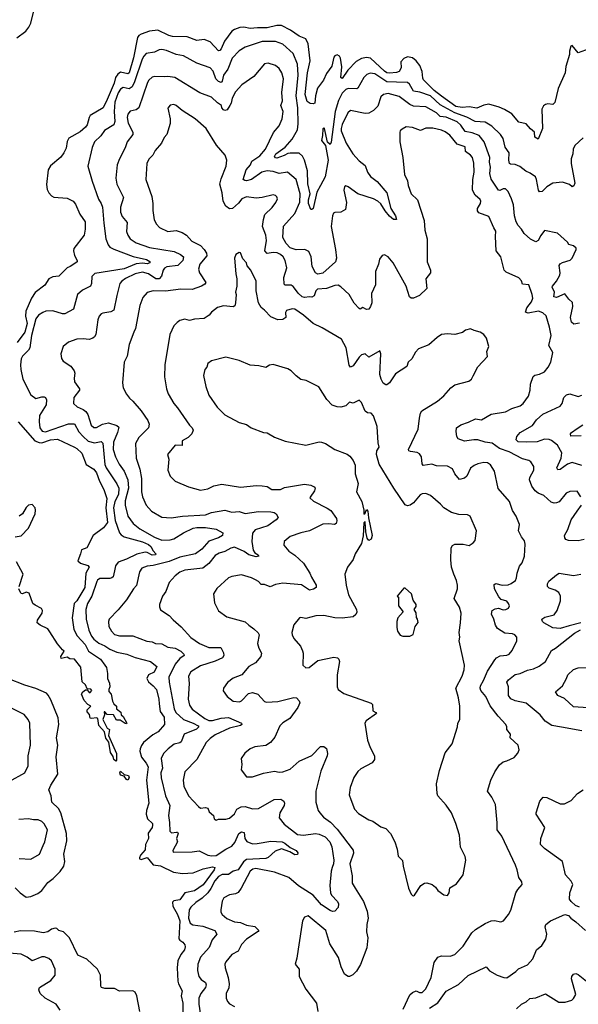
# Model space of a CAD drawing. Extents: x 2199565 to 2323334, y 894172 to 1018966.
# Tile 387 of 440: x 2269592 to 2274205, y 1004855 to 1012984. Entities that reach past the tile are written whole.
import ezdxf

# ---------------------------------------------------------------- set-up
doc = ezdxf.new("R2010")
doc.units = 0

msp = doc.modelspace()

# ---------------------------------------------------------------- linework, layer by layer
at = {"layer": '0CON10XD'}
for points in [[(2269569.5, 1012835), (2269642.5, 1012887.5), (2269668.3, 1012921.7), (2269683.1, 1012955), (2269704.8, 1013045)], [(2274295, 1012742.9), (2274205, 1012710), (2274155, 1012770), (2274143.9, 1012766.1), (2274132.9, 1012725), (2274132, 1012695), (2274102.4, 1012597.6), (2274097.1, 1012545), (2274040, 1012415), (2274010.3, 1012299.7), (2273995, 1012282.5), (2273955, 1012288.6), (2273935, 1012284.3), (2273918.9, 1012271.1), (2273904.6, 1012245), (2273908.9, 1012085), (2273875, 1011996.7), (2273846.7, 1012015), (2273843.8, 1012055), (2273811.3, 1012081.3), (2273775, 1012123.8), (2273715, 1012138.6), (2273656.8, 1012206.8), (2273595, 1012241.5), (2273552.3, 1012262.3), (2273466.7, 1012286.7), (2273425, 1012277.7), (2273366.2, 1012253.8), (2273305, 1012263.3), (2273245, 1012260), (2273195, 1012267.2), (2273075, 1012351.7), (2273015, 1012400), (2272927.8, 1012487.8), (2272921.2, 1012501.2), (2272916.1, 1012555), (2272896.7, 1012605), (2272867.6, 1012645), (2272835, 1012668.1), (2272795, 1012676.5), (2272765, 1012663.2), (2272740.3, 1012635), (2272741.8, 1012585), (2272726.9, 1012555), (2272705, 1012546.7), (2272645, 1012541.9), (2272625, 1012545.3), (2272605, 1012558.9), (2272490, 1012665), (2272455, 1012672.5), (2272415.6, 1012664.4), (2272371.5, 1012638.5), (2272302.3, 1012567.7), (2272255, 1012498), (2272244.4, 1012505), (2272252.7, 1012595), (2272240, 1012665), (2272233, 1012683), (2272215, 1012694), (2272195, 1012686), (2272187.5, 1012675), (2272168.9, 1012601.1), (2272125, 1012540), (2272101.6, 1012485), (2272052.6, 1012417.4), (2272033.8, 1012355), (2272028.1, 1012295), (2272015, 1012289.2), (2271991, 1012291), (2271965, 1012309.2), (2271949.3, 1012365), (2271968.1, 1012545), (2271990.6, 1012645), (2271973.3, 1012783.3), (2271955.9, 1012825.9), (2271898.6, 1012848.6), (2271827.5, 1012897.5), (2271755, 1012935.8), (2271716.7, 1012935), (2271635, 1012916.4), (2271555, 1012917.6), (2271495, 1012910), (2271442.6, 1012922.6), (2271410.6, 1012919.4), (2271365, 1012903.9), (2271345, 1012888.8), (2271281.9, 1012805), (2271255, 1012742.5), (2271245, 1012728), (2271235, 1012725.8), (2271165, 1012799.6), (2271115, 1012821.1), (2271055, 1012812.8), (2270975, 1012842.2), (2270855, 1012843.5), (2270822.4, 1012852.4), (2270731.7, 1012898.3), (2270665, 1012888.8), (2270594.4, 1012865), (2270575, 1012852.9), (2270564.5, 1012835.5), (2270532, 1012668), (2270495.6, 1012544.5), (2270484.2, 1012535.8), (2270425, 1012549.1), (2270401, 1012535), (2270383.7, 1012505), (2270371.4, 1012458.6), (2270315.1, 1012325), (2270281.2, 1012255), (2270175, 1012193.8), (2270164.8, 1012175), (2270150, 1012115), (2270136.2, 1012095), (2270091.3, 1012058.7), (2269997.8, 1012005), (2269983.1, 1011976.9), (2269976.6, 1011923.4), (2269956.7, 1011883.3), (2269930.6, 1011849.4), (2269845, 1011776), (2269825.6, 1011745), (2269811.9, 1011621.9), (2269818.9, 1011581.1), (2269832.5, 1011555), (2269855, 1011530), (2269875, 1011518.1), (2269985, 1011509.4), (2270034, 1011485), (2270051.4, 1011461.4), (2270088.1, 1011378.1), (2270132.7, 1011315), (2270133.8, 1011255), (2270124.7, 1011205), (2270038.5, 1011095), (2270035.6, 1011075), (2270045, 1011036.7), (2270066.7, 1010995), (2270066.2, 1010985), (2270056.7, 1010975), (2270010, 1010945), (2269984.2, 1010935.8), (2269915, 1010865.7), (2269865, 1010860.6), (2269832, 1010845), (2269799.1, 1010790.9), (2269718.5, 1010731.5), (2269689.6, 1010685), (2269643.3, 1010576.7), (2269640.6, 1010535), (2269653.6, 1010475), (2269634.9, 1010405), (2269571.3, 1010318.7)], [(2274245, 1012007.5), (2274176.7, 1011945), (2274162, 1011915), (2274160.8, 1011875), (2274147.5, 1011835), (2274145.8, 1011795), (2274176.2, 1011635), (2274168.3, 1011611.7), (2274155, 1011603.3), (2274131.7, 1011621.7), (2274075, 1011641.4), (2273995, 1011633.1), (2273945.3, 1011604.7), (2273905.6, 1011564.4), (2273885, 1011561.2), (2273876.2, 1011575), (2273861.4, 1011665), (2273850.8, 1011685), (2273807, 1011717), (2273772.5, 1011732.5), (2273722.2, 1011772.2), (2273685, 1011787.5), (2273645, 1011791.1), (2273637.5, 1011797.5), (2273632.2, 1011825), (2273635.6, 1011885), (2273602.2, 1011932.2), (2273583.5, 1012003.5), (2273563.3, 1012035), (2273490.6, 1012105), (2273435, 1012138.5), (2273352.2, 1012142.2), (2273285, 1012178.4), (2273184.9, 1012214.9), (2273065, 1012280.6), (2272985, 1012354.8), (2272896.5, 1012386.5), (2272845, 1012394.7), (2272811.7, 1012451.7), (2272795.3, 1012465.3), (2272705, 1012466.5), (2272625, 1012470.5), (2272525, 1012536.7), (2272485, 1012542.5), (2272459.4, 1012530.6), (2272434, 1012506), (2272385, 1012418.1), (2272375, 1012413.3), (2272305, 1012416.4), (2272285, 1012408.2), (2272255, 1012377.5), (2272225, 1012315.7), (2272196.9, 1012225), (2272165, 1011971.2), (2272155, 1011953.8), (2272135, 1011973.3), (2272108.2, 1012085), (2272105, 1012089.4), (2272095, 1012083.3), (2272093.3, 1012026.7), (2272084.7, 1011985), (2272117.5, 1011945), (2272139.4, 1011825), (2272115.6, 1011685), (2272077.5, 1011615), (2272045, 1011560), (2272014.3, 1011425.7), (2272005, 1011416.2), (2271995, 1011416.2), (2271975.8, 1011465.8), (2271976.9, 1011495), (2271990.3, 1011545), (2271972.3, 1011627.7), (2271968.7, 1011735), (2271944.5, 1011825), (2271927.8, 1011857.8), (2271901.2, 1011881.2), (2271825, 1011882), (2271805, 1011879.1), (2271775, 1011861.1), (2271715, 1011841.5), (2271703.4, 1011843.4), (2271696.5, 1011855), (2271706.7, 1011875), (2271785, 1011931.8), (2271842.5, 1011997.5), (2271885.2, 1012074.9), (2271891.8, 1012125), (2271889.1, 1012255), (2271874.8, 1012355), (2271891.9, 1012525), (2271887.3, 1012617.3), (2271849.6, 1012705), (2271765, 1012781.8), (2271705, 1012803.9), (2271595, 1012803.9), (2271455, 1012757.5), (2271403.4, 1012726.6), (2271345.5, 1012665), (2271311.8, 1012575), (2271275, 1012524.4), (2271263.5, 1012476.5), (2271255, 1012464.6), (2271235, 1012473.2), (2271210.5, 1012495), (2271189.4, 1012559.4), (2271165, 1012585.8), (2271055, 1012625.6), (2270945, 1012684.5), (2270885, 1012696.4), (2270805, 1012727.9), (2270765, 1012736.4), (2270745, 1012733.5), (2270705, 1012714.5), (2270636.2, 1012703.8), (2270616.3, 1012683.7), (2270603.3, 1012656.7), (2270540.8, 1012469.2), (2270519.9, 1012430.1), (2270495, 1012413.3), (2270445, 1012424.6), (2270425, 1012409.6), (2270405, 1012380), (2270377.8, 1012302.2), (2270371.7, 1012225), (2270376.4, 1012143.6), (2270369.1, 1012115), (2270292.4, 1012067.6), (2270262.9, 1012025), (2270210, 1011975), (2270189.2, 1011929.2), (2270155.8, 1011775), (2270189.7, 1011649.7), (2270243, 1011503), (2270265.3, 1011465.3), (2270274.6, 1011434.6), (2270286.2, 1011305), (2270303.4, 1011173.4), (2270322.9, 1011125), (2270336.9, 1011106.9), (2270368.5, 1011088.5), (2270529.9, 1011029.9), (2270638, 1011005), (2270667, 1010987), (2270666.2, 1010975), (2270645, 1010968.2), (2270605, 1010972.6), (2270555, 1010968.3), (2270455, 1010927.9), (2270211.9, 1010888.1), (2270187.6, 1010862.4), (2270185.7, 1010804.3), (2270177.5, 1010785), (2270110.2, 1010749.8), (2270069.2, 1010715), (2270035, 1010592.9), (2269963.8, 1010556.2), (2269945, 1010556.2), (2269865, 1010578.9), (2269807, 1010577), (2269783.3, 1010566.7), (2269748.1, 1010545), (2269723.9, 1010515), (2269689.8, 1010375), (2269674.6, 1010275), (2269664.5, 1010255), (2269614.6, 1010205), (2269605.3, 1010184.7), (2269598.2, 1010135), (2269600.5, 1010095), (2269619.1, 1010015), (2269685, 1009886), (2269725, 1009855.8), (2269775, 1009869.2), (2269795, 1009868.8), (2269804, 1009864), (2269812.5, 1009845), (2269811.1, 1009805), (2269755.9, 1009715), (2269752.5, 1009665), (2269757.1, 1009615), (2269776.4, 1009586.4), (2269805, 1009579.7), (2269995, 1009647.6), (2270045, 1009646.6), (2270081, 1009581), (2270115, 1009541.8), (2270156.5, 1009505), (2270210.3, 1009489.7), (2270265, 1009500.6), (2270277.9, 1009487.9), (2270295, 1009312.2), (2270307.1, 1009285), (2270395, 1009151.5), (2270411.1, 1009115), (2270408.9, 1009065), (2270376.9, 1009005), (2270365.2, 1008955), (2270379.4, 1008849.4), (2270415, 1008748.6), (2270429.8, 1008729.7), (2270454.8, 1008714.8), (2270605, 1008672.5), (2270655, 1008650), (2270674.8, 1008635), (2270695, 1008597.5), (2270716, 1008575), (2270714, 1008565), (2270685, 1008561.9), (2270645, 1008585.4), (2270628.3, 1008588.3), (2270558.4, 1008571.6), (2270475, 1008529.7), (2270405, 1008504.4), (2270382.1, 1008475), (2270376, 1008434), (2270362.7, 1008385), (2270354.1, 1008375.9), (2270335, 1008369.3), (2270255, 1008369.2), (2270235, 1008356.9), (2270227.9, 1008345), (2270186.7, 1008225), (2270152.5, 1008165), (2270139.1, 1008115), (2270140.3, 1008035), (2270162.2, 1007945), (2270185.4, 1007895), (2270205, 1007870), (2270245, 1007837.5), (2270295, 1007813.8), (2270335, 1007786.1), (2270395, 1007761.6), (2270475.3, 1007745.3), (2270545, 1007716.9), (2270673.3, 1007685), (2270723.3, 1007645), (2270702.9, 1007597.1), (2270655, 1007574.6), (2270642.3, 1007545), (2270655, 1007517.1), (2270695, 1007485.4), (2270721.1, 1007455), (2270741, 1007375), (2270744.4, 1007335), (2270752.1, 1007272.1), (2270783.8, 1007225), (2270788, 1007165), (2270735, 1007105.6), (2270691.2, 1007078.8), (2270614.1, 1007015.9), (2270597.4, 1006992.6), (2270586.9, 1006963.1), (2270585.3, 1006945), (2270597.6, 1006895), (2270637.5, 1006845), (2270653.1, 1006815), (2270638.4, 1006705), (2270659.7, 1006515), (2270637.8, 1006455), (2270636.4, 1006425), (2270646.2, 1006385), (2270688, 1006348), (2270690, 1006335), (2270685, 1006314.4), (2270651.5, 1006268.5), (2270655.2, 1006225), (2270630.3, 1006175), (2270628.5, 1006131.5), (2270590, 1006085), (2270580.6, 1006065), (2270582.2, 1006055), (2270595, 1006051.4), (2270645, 1006067.3), (2270695, 1006005.6), (2270755, 1005997.8), (2270863, 1005947), (2270936, 1005936), (2271025, 1005941), (2271107.3, 1005972.7), (2271185, 1005990.2), (2271204.6, 1005984.6), (2271198.5, 1005965), (2271108.1, 1005841.9), (2271035, 1005792.8), (2270955.1, 1005774.9), (2270915, 1005716.9), (2270865, 1005709), (2270852.8, 1005697.2), (2270855.6, 1005665), (2270896.1, 1005596.1), (2270913.2, 1005545), (2270905, 1005396.7), (2270913.8, 1005383.8), (2270938.9, 1005368.9), (2270955.6, 1005345.6), (2270959.1, 1005329.1), (2270952.7, 1005305), (2270922.7, 1005265), (2270896.7, 1005215), (2270892.6, 1005157.4), (2270898.8, 1005045)], [(2274215, 1010476.9), (2274169.1, 1010469.1), (2274147.8, 1010487.8), (2274140.9, 1010525), (2274161.1, 1010615), (2274157.9, 1010647.9), (2274128, 1010675), (2274095, 1010720.8), (2274025, 1010689.1), (2274002.2, 1010695), (2274009.3, 1010735), (2273989.6, 1010775), (2273990.9, 1010785), (2274024.7, 1010825), (2274053.2, 1010875), (2274056, 1010895), (2274046.5, 1010955), (2274055, 1010967.8), (2274075, 1010979.5), (2274137, 1010997), (2274155.6, 1011015), (2274186.9, 1011085), (2274186.4, 1011096.4), (2274165.6, 1011115.6), (2274127.8, 1011127.8), (2274115, 1011148), (2274032.3, 1011222.3), (2273925, 1011242), (2273895, 1011202.5), (2273875, 1011160), (2273855, 1011150.6), (2273811.5, 1011171.5), (2273758.1, 1011218.1), (2273736.7, 1011255), (2273708.2, 1011285), (2273693.1, 1011315), (2273678.9, 1011365), (2273669.4, 1011455), (2273654.6, 1011504.6), (2273625.6, 1011565), (2273605, 1011588.1), (2273585, 1011587.5), (2273556.7, 1011573.3), (2273545, 1011576.9), (2273485.9, 1011665.9), (2273474.7, 1011714.7), (2273479.1, 1011765), (2273473, 1011807), (2273475.4, 1011845), (2273429.2, 1011975), (2273386.6, 1012026.6), (2273329.9, 1012049.9), (2273269.6, 1012059.6), (2273235, 1012111.8), (2273205, 1012139), (2273115, 1012178.8), (2273065.4, 1012185.4), (2273035, 1012214.8), (2272945, 1012264.6), (2272845, 1012269.7), (2272813.5, 1012283.5), (2272725, 1012348.7), (2272635.5, 1012374.5), (2272597.5, 1012365), (2272574.6, 1012345.4), (2272549.4, 1012270.6), (2272515, 1012232.9), (2272475, 1012211.9), (2272445, 1012209.4), (2272325, 1012234.3), (2272302.9, 1012215), (2272255, 1012117.5), (2272245.7, 1012085), (2272247.5, 1012065), (2272286.9, 1011965), (2272343.1, 1011875), (2272395, 1011817.1), (2272421.2, 1011798.8), (2272445, 1011780), (2272465.5, 1011725), (2272488.2, 1011688.2), (2272545, 1011647.5), (2272624.1, 1011555), (2272658.2, 1011425), (2272694.3, 1011365), (2272702.5, 1011335), (2272680, 1011335), (2272645, 1011362.5), (2272609.6, 1011405), (2272575, 1011463.1), (2272550, 1011485), (2272515, 1011505.5), (2272385, 1011546.9), (2272305, 1011603.1), (2272285, 1011610.8), (2272275, 1011604), (2272269.1, 1011575), (2272290, 1011475), (2272283.3, 1011416.7), (2272245, 1011393.3), (2272195, 1011391.2), (2272184.4, 1011385.6), (2272174.4, 1011365), (2272163.5, 1011275), (2272198.8, 1011085), (2272207.8, 1011015), (2272201.2, 1010985), (2272095, 1010891.2), (2272055, 1010882.5), (2272035, 1010893.3), (2272007.1, 1010945), (2271999.4, 1011025), (2271981.1, 1011071.1), (2271946.2, 1011086.2), (2271875, 1011084.2), (2271825, 1011101.2), (2271792.3, 1011135), (2271766.1, 1011185), (2271770, 1011280), (2271865, 1011383.3), (2271905, 1011476.2), (2271907.1, 1011545), (2271873.8, 1011663.8), (2271802.5, 1011725), (2271735, 1011713.2), (2271685, 1011729.2), (2271635, 1011736.4), (2271590.8, 1011725), (2271505, 1011665.4), (2271465, 1011652.7), (2271450, 1011655), (2271437.5, 1011665), (2271463.1, 1011745), (2271496.9, 1011785), (2271508.5, 1011815), (2271575, 1011858.8), (2271622.4, 1011915), (2271688.9, 1012051.1), (2271735, 1012106), (2271758.2, 1012165), (2271768.5, 1012225), (2271748.9, 1012275), (2271762.3, 1012315), (2271758, 1012382), (2271769.4, 1012495), (2271758.1, 1012545), (2271735, 1012580), (2271703.3, 1012605), (2271645, 1012624.2), (2271615, 1012619.2), (2271524.2, 1012515), (2271426, 1012445), (2271375, 1012388.6), (2271345.5, 1012335), (2271339.1, 1012295), (2271328.6, 1012275), (2271305, 1012239.2), (2271286.5, 1012233.5), (2271275, 1012238.1), (2271260.8, 1012255), (2271259.2, 1012275), (2271225, 1012296.7), (2271175, 1012344.4), (2271079.4, 1012379.4), (2270874.3, 1012505.7), (2270815, 1012515.6), (2270785, 1012511.1), (2270705, 1012515.5), (2270685, 1012508.1), (2270657.8, 1012485), (2270646.2, 1012465), (2270575, 1012255.8), (2270555, 1012238.9), (2270505, 1012228.1), (2270485, 1012203.8), (2270480.7, 1012175), (2270488, 1012128), (2270526.5, 1012055), (2270527.5, 1012035), (2270480, 1011975), (2270462.2, 1011925), (2270415, 1011833.8), (2270396.7, 1011785), (2270391.2, 1011731.2), (2270385.6, 1011675), (2270393.5, 1011625), (2270448.5, 1011515), (2270424.1, 1011435.9), (2270425.4, 1011395), (2270437.7, 1011357.7), (2270478.1, 1011308.1), (2270473.1, 1011235), (2270483.6, 1011205), (2270503.3, 1011175), (2270555, 1011141.8), (2270665, 1011103.2), (2270868.9, 1011068.9), (2270921.2, 1011045), (2270943.8, 1011025), (2270938, 1010995), (2270896.6, 1010953.4), (2270806.8, 1010943.2), (2270787.8, 1010932.2), (2270776.7, 1010915), (2270763.8, 1010866.2), (2270745, 1010843.8), (2270715, 1010844.7), (2270655, 1010885.7), (2270605, 1010898.3), (2270545, 1010885.8), (2270465, 1010845.9), (2270434.4, 1010825), (2270420, 1010805), (2270393.1, 1010706.9), (2270370, 1010585), (2270345, 1010571.4), (2270279.1, 1010560.9), (2270265, 1010554), (2270249.2, 1010535), (2270237.1, 1010505), (2270219.5, 1010385), (2270210, 1010365), (2270195, 1010353.1), (2270165.5, 1010344.5), (2270115, 1010349.4), (2270065, 1010345.7), (2269995, 1010320), (2269950, 1010285), (2269932, 1010225), (2269937.7, 1010187.7), (2269951.2, 1010165), (2270013.2, 1010123.2), (2270041.9, 1010085), (2270046.9, 1010065), (2270040.6, 1010025), (2270044.4, 1009995), (2270084.4, 1009935), (2270084.4, 1009925), (2270040, 1009865), (2270037.1, 1009815), (2270066.2, 1009786.2), (2270115.8, 1009765.8), (2270137.7, 1009747.8), (2270153.8, 1009723.8), (2270180.9, 1009635), (2270205, 1009617.1), (2270225, 1009616.7), (2270276.1, 1009643.9), (2270325, 1009656.2), (2270393.9, 1009633.9), (2270409.4, 1009619.4), (2270400.4, 1009575), (2270366.9, 1009495), (2270363.8, 1009435), (2270383.2, 1009375), (2270413.3, 1009315), (2270454.7, 1009255), (2270483.6, 1009183.6), (2270490.8, 1009115), (2270462.7, 1009012.7), (2270462, 1008975), (2270485, 1008886), (2270528.9, 1008825), (2270585, 1008780.4), (2270705, 1008711.3), (2270765.9, 1008685.9), (2270835, 1008689.2), (2270865, 1008697.8), (2270945, 1008747.9), (2271025, 1008784.5), (2271055, 1008791.5), (2271125, 1008790), (2271215, 1008778.7), (2271268.2, 1008748.2), (2271267.6, 1008725), (2271235, 1008706.2), (2271152.8, 1008677.2), (2271095, 1008611.2), (2271045, 1008574.2), (2270915, 1008546.9), (2270825, 1008511.2), (2270695, 1008478.8), (2270645, 1008472.1), (2270600, 1008455), (2270580.5, 1008425), (2270557.6, 1008312.4), (2270532.2, 1008285), (2270474, 1008195), (2270405, 1008111.2), (2270330, 1008035), (2270324.2, 1008015), (2270329.2, 1007975), (2270350.8, 1007935), (2270375, 1007908), (2270415, 1007897.1), (2270525, 1007896.7)], [(2274225.6, 1009045.6), (2274195, 1009090), (2274135, 1009087.5), (2274104.3, 1009075.7), (2274047.7, 1009002.3), (2274026.4, 1008993.6), (2274006.6, 1008993.4), (2273981.6, 1009001.6), (2273920.8, 1009055), (2273875, 1009075.5), (2273848.1, 1009095), (2273822.3, 1009132.3), (2273802.2, 1009185), (2273805.6, 1009205), (2273837.8, 1009265), (2273838, 1009295), (2273813, 1009333), (2273795.5, 1009345.5), (2273745, 1009358.6), (2273635, 1009415.4), (2273555, 1009444.6), (2273495, 1009487.4), (2273436.6, 1009496.6), (2273375, 1009515.2), (2273343.8, 1009516.2), (2273265, 1009504.4), (2273213.2, 1009523.2), (2273203.1, 1009543.1), (2273195.8, 1009585), (2273198.8, 1009615), (2273235, 1009638.6), (2273299.8, 1009660.2), (2273355, 1009689.4), (2273405, 1009679.2), (2273485, 1009725.6), (2273605, 1009747.5), (2273655.6, 1009774.4), (2273725, 1009795.8), (2273749.2, 1009815), (2273794.2, 1009875), (2273807.5, 1009925), (2273810, 1009975), (2273833.4, 1010036.6), (2273845, 1010049.2), (2273885, 1010055.8), (2273925, 1010076), (2273957.5, 1010115), (2273979.2, 1010155), (2273995.8, 1010235), (2273962.6, 1010292.6), (2273980, 1010375), (2273967.8, 1010445), (2273939.3, 1010539.3), (2273913.3, 1010563.3), (2273875.9, 1010575.9), (2273791.1, 1010561.1), (2273769.2, 1010569.2), (2273780.8, 1010605), (2273820, 1010655), (2273829.5, 1010685), (2273824, 1010715), (2273795.9, 1010795.9), (2273745, 1010801.2), (2273735, 1010827.5), (2273713.8, 1010853.8), (2273609.1, 1010899.1), (2273591.9, 1010915), (2273565.4, 1011025.4), (2273526.9, 1011075), (2273521.1, 1011195), (2273525, 1011238.8), (2273506.4, 1011266.4), (2273467.6, 1011357.6), (2273385, 1011390), (2273371.5, 1011405), (2273373.5, 1011425), (2273396.7, 1011465), (2273400.8, 1011485), (2273395, 1011498.8), (2273353.6, 1011533.6), (2273331.1, 1011575), (2273334.6, 1011665), (2273345.4, 1011725), (2273341.8, 1011798.2), (2273330.4, 1011845), (2273315, 1011864.6), (2273274.2, 1011895), (2273271.2, 1011935), (2273205, 1011955.3), (2273145, 1012031.1), (2273106.7, 1012056.7), (2273075, 1012070.5), (2273005, 1012087.5), (2272945, 1012086.9), (2272901.2, 1012068.8), (2272835, 1012092.9), (2272785, 1012098.6), (2272749.5, 1012080.5), (2272735, 1012066.7), (2272732, 1012055), (2272730, 1011975), (2272755.8, 1011845.8), (2272771.1, 1011705), (2272794.5, 1011654.5), (2272800.8, 1011615), (2272825, 1011546.7), (2272877.3, 1011497.3), (2272931.2, 1011325), (2272937.5, 1011245), (2272956, 1011175), (2272958, 1010985), (2272984, 1010915), (2272985.8, 1010895), (2272947.1, 1010845), (2272953.5, 1010765), (2272895, 1010706.5), (2272845, 1010683.5), (2272825.4, 1010685.4), (2272811.9, 1010695), (2272785, 1010783.3), (2272675, 1010976.2), (2272635, 1011026.7), (2272605, 1011041.2), (2272585, 1011036.7), (2272562.3, 1011007.7), (2272553.8, 1010965), (2272530, 1010905), (2272530, 1010795), (2272496.6, 1010723.4), (2272499.1, 1010645), (2272490.4, 1010615), (2272475, 1010594.5), (2272455, 1010590.9), (2272425, 1010606.2), (2272405, 1010593.3), (2272395, 1010600), (2272355, 1010644.5), (2272311.8, 1010715), (2272245, 1010779.4), (2272221.1, 1010791.1), (2272195, 1010790), (2272125.6, 1010764.4), (2272052.3, 1010757.7), (2272038.8, 1010745), (2272022.9, 1010705), (2272005, 1010692.5), (2271985, 1010696.9), (2271945, 1010689.7), (2271925, 1010696.7), (2271891.7, 1010725), (2271868.6, 1010755), (2271850.9, 1010780.9), (2271835, 1010791.9), (2271785, 1010790.8), (2271775, 1010798.8), (2271774.6, 1010855.4), (2271797.5, 1010935), (2271783.6, 1010995), (2271768.8, 1011025), (2271745, 1011046.2), (2271719, 1011059), (2271685, 1011062.4), (2271635, 1011054.6), (2271616.7, 1011076.7), (2271631.1, 1011161.1), (2271623.5, 1011205), (2271597.1, 1011275), (2271605.3, 1011334.7), (2271617.5, 1011375), (2271676.6, 1011433.4), (2271708, 1011475), (2271720, 1011505), (2271715, 1011520), (2271705, 1011531.2), (2271685, 1011537.5), (2271595, 1011515.6), (2271545, 1011511.2), (2271465, 1011521.8), (2271426.4, 1011503.6), (2271399.8, 1011470.2), (2271348, 1011425), (2271325, 1011423.3), (2271295, 1011444.4), (2271272.1, 1011485), (2271264.5, 1011555), (2271245.5, 1011625), (2271255, 1011670), (2271297.5, 1011775), (2271303.8, 1011825), (2271288.8, 1011865), (2271217, 1011947), (2271131.4, 1012085), (2271040, 1012165), (2270933.7, 1012233.7), (2270885, 1012274), (2270865, 1012282.5), (2270835, 1012277.5), (2270815.8, 1012254.2), (2270835.7, 1012165.7), (2270833.9, 1012126.1), (2270806.7, 1012035), (2270785, 1012010), (2270764.2, 1011965), (2270710, 1011905), (2270690.8, 1011865), (2270658.3, 1011831.7), (2270641.9, 1011795), (2270634.5, 1011665), (2270681.9, 1011525), (2270691.4, 1011465), (2270691.7, 1011408.3), (2270701.2, 1011331.2), (2270722, 1011295), (2270747.6, 1011267.6), (2270815, 1011235.6), (2270885, 1011244.4), (2270935, 1011227.5), (2270968.1, 1011205), (2271014.2, 1011155), (2271085, 1011120), (2271116.5, 1011086.5), (2271135.5, 1011055), (2271136.8, 1011033.2), (2271080, 1010965), (2271068.1, 1010925), (2271077.3, 1010895), (2271127.8, 1010815), (2271119.6, 1010800.4), (2271094, 1010785), (2271015.6, 1010755.6), (2270921.3, 1010758.7), (2270795, 1010742.2), (2270695.5, 1010744.5), (2270645, 1010732.5), (2270609.7, 1010690.3), (2270584.4, 1010625), (2270546.9, 1010435), (2270535, 1010403.8), (2270496.6, 1010303.4), (2270479.2, 1010205), (2270456, 1010155), (2270440, 1009985), (2270446.7, 1009945), (2270472.7, 1009892.7), (2270497.9, 1009857.9), (2270526, 1009835), (2270595.7, 1009755), (2270649.2, 1009675), (2270660.8, 1009645), (2270655.7, 1009615), (2270575, 1009534), (2270549.1, 1009485), (2270554.6, 1009365), (2270582.9, 1009272.9), (2270596.5, 1009195), (2270598.2, 1009085), (2270604.7, 1009044.7), (2270635.6, 1008975), (2270680.8, 1008925), (2270765, 1008875.6), (2270841.8, 1008871.8), (2270936.1, 1008883.9), (2271125, 1008895.8), (2271175, 1008915.3), (2271285, 1008933.8), (2271345, 1008919.2), (2271405, 1008922.5), (2271455, 1008906.7), (2271565, 1008923.5), (2271665, 1008920), (2271694.4, 1008914.4), (2271708.8, 1008905), (2271726, 1008875), (2271709.2, 1008855), (2271642, 1008805), (2271537.7, 1008772.3), (2271515.8, 1008745), (2271510, 1008675), (2271520, 1008605), (2271535, 1008581.2), (2271562.5, 1008565), (2271567.5, 1008555), (2271545, 1008548), (2271485, 1008564.6), (2271445, 1008592.3), (2271365, 1008629.5), (2271335, 1008621.9), (2271287, 1008593), (2271239.1, 1008579.1), (2271205, 1008561.1), (2271154.5, 1008495), (2271105, 1008456.9), (2270955, 1008438.8), (2270915, 1008421.5), (2270875, 1008391.9), (2270825, 1008336.2), (2270797.6, 1008262.4), (2270772.5, 1008225), (2270745.8, 1008155), (2270745.7, 1008135), (2270755, 1008111.2), (2270825, 1008064), (2270858, 1008028), (2270925, 1007972.5), (2271005, 1007883.3), (2271078, 1007835), (2271155, 1007800.9), (2271251.7, 1007801.7), (2271275, 1007757.5), (2271278.8, 1007735), (2271266.7, 1007715), (2271205, 1007687.5), (2271085, 1007648.2), (2271005, 1007598.6), (2270985.7, 1007565), (2270992.2, 1007502.2), (2270982.3, 1007375), (2270995.2, 1007325.2), (2271015, 1007292.2), (2271119.5, 1007215), (2271155, 1007199.3), (2271185, 1007196.8), (2271255, 1007215.9), (2271315, 1007221.8), (2271423.3, 1007175), (2271426.7, 1007165), (2271414.1, 1007155.9), (2271324.2, 1007135.8), (2271205, 1007078.5), (2271165, 1007050), (2271132.2, 1007015), (2271055, 1006876.2), (2270955.4, 1006774.6), (2270941.5, 1006705), (2270947.7, 1006655), (2270986, 1006575), (2271067.2, 1006487.2)], [(2272760, 1004815), (2272815, 1004932.5), (2272835, 1004951.2), (2272865, 1004966.2), (2272895, 1004952.5), (2272915, 1004951.4), (2272947.4, 1004982.6), (2272990, 1005075), (2273015, 1005200), (2273043.8, 1005245), (2273075, 1005255.7), (2273147.6, 1005252.4), (2273185, 1005267.5), (2273205.5, 1005284.5), (2273255.4, 1005334.6), (2273326, 1005445), (2273355, 1005472.5), (2273435, 1005521.1), (2273485, 1005543.5), (2273514.5, 1005545.5), (2273564.4, 1005535.6), (2273586.7, 1005543.3), (2273628.8, 1005595), (2273649.1, 1005630.9), (2273689.2, 1005775), (2273705, 1005803.3), (2273741.2, 1005845), (2273738, 1005865), (2273715, 1005902.5), (2273701.4, 1005965), (2273685.7, 1006005), (2273573.4, 1006243.4), (2273536.2, 1006295), (2273536.1, 1006353.9), (2273521.4, 1006505), (2273491.9, 1006565), (2273456.2, 1006615), (2273482.5, 1006705), (2273516.7, 1006775), (2273555, 1006833.3), (2273584.2, 1006855.8), (2273615, 1006863.8), (2273675, 1006893.3), (2273705, 1006927.5), (2273715.8, 1006955), (2273708.8, 1006995), (2273642, 1007055), (2273646, 1007085), (2273616.2, 1007125), (2273616.2, 1007145), (2273608, 1007165), (2273542.5, 1007235), (2273478, 1007318), (2273442.9, 1007395), (2273401.5, 1007445), (2273393.5, 1007465), (2273397.3, 1007485), (2273422.7, 1007527.3), (2273455.8, 1007604.2), (2273515, 1007698.8), (2273530, 1007715), (2273559.1, 1007730.9), (2273615, 1007736.2), (2273635.6, 1007744.4), (2273660, 1007775), (2273696.7, 1007855), (2273696.7, 1007885), (2273680, 1007905), (2273662.1, 1007912.1), (2273597.8, 1007917.8), (2273538.6, 1007958.6), (2273521.9, 1007985), (2273508.1, 1008035), (2273489.2, 1008075), (2273493.3, 1008105), (2273520, 1008120), (2273545, 1008124.2), (2273585, 1008112.5), (2273607, 1008113), (2273628.8, 1008125), (2273636, 1008145), (2273630, 1008165), (2273615, 1008182.5), (2273567.8, 1008197.8), (2273547.9, 1008217.9), (2273513.2, 1008285), (2273509.2, 1008320.8), (2273525, 1008329.2), (2273575.4, 1008315.4), (2273625, 1008317.1), (2273651.7, 1008328.3), (2273685.5, 1008354.5), (2273695.6, 1008375), (2273700, 1008415), (2273718.3, 1008471.7), (2273741.2, 1008498.8), (2273762, 1008555), (2273765.9, 1008654.1), (2273760.3, 1008680.3), (2273736, 1008715), (2273712.5, 1008765), (2273718.6, 1008815), (2273690.8, 1008885), (2273661.1, 1008931.1), (2273635.8, 1009005), (2273543.2, 1009113.2), (2273511.9, 1009255), (2273479.1, 1009309.1), (2273455, 1009325.7), (2273425, 1009328.6), (2273375, 1009317.5), (2273345.7, 1009304.3), (2273315, 1009281.2), (2273285.8, 1009214.2), (2273265, 1009199.1), (2273225, 1009186.2), (2273186.7, 1009235), (2273165.5, 1009275.5), (2273125, 1009298.6), (2273035, 1009300), (2272995, 1009312.9), (2272924.3, 1009304.3), (2272916, 1009316), (2272910.5, 1009375), (2272895, 1009400.8), (2272875, 1009410.6), (2272819.1, 1009419.1), (2272806.7, 1009425), (2272804.1, 1009434.1), (2272883.8, 1009603.8), (2272894.1, 1009694.1), (2272902.9, 1009735), (2272914.4, 1009755.6), (2273042, 1009835), (2273095, 1009878), (2273152.5, 1009945), (2273185, 1009968.8), (2273301.7, 1009998.3), (2273324.1, 1010015.9), (2273335.9, 1010044.1), (2273375, 1010117.5), (2273456.1, 1010203.9), (2273450, 1010245), (2273466.2, 1010285), (2273446.7, 1010355), (2273425.9, 1010385.9), (2273395, 1010403.3), (2273345, 1010416.7), (2273315, 1010432.5), (2273275, 1010420), (2273247.7, 1010402.3), (2273185, 1010383.3), (2273125, 1010390), (2273075, 1010383.3), (2273039.5, 1010360.5), (2272971.2, 1010298.8), (2272885, 1010266), (2272860.3, 1010239.7), (2272829.2, 1010185), (2272800, 1010155), (2272789.4, 1010120.6), (2272695, 1010058.6), (2272645, 1009986), (2272625, 1009970), (2272615, 1009968.8), (2272595, 1009983.8), (2272577.5, 1010015), (2272566.9, 1010055), (2272573.3, 1010225), (2272565, 1010250), (2272475, 1010197.5), (2272445, 1010226.2), (2272415, 1010217.1), (2272395, 1010197.5), (2272346.9, 1010125), (2272323.3, 1010115), (2272312.4, 1010132.4), (2272288.8, 1010275), (2272248.8, 1010345), (2272090.3, 1010440.3), (2272014.7, 1010474.7), (2271935, 1010544.3), (2271865, 1010594), (2271842.7, 1010597.3), (2271796.1, 1010583.9), (2271786, 1010565), (2271789.2, 1010525), (2271765, 1010508.9), (2271725, 1010506.7), (2271665, 1010530), (2271615, 1010586), (2271586.4, 1010606.4), (2271564.4, 1010645), (2271544.4, 1010745), (2271545.5, 1010825.5), (2271500, 1010915), (2271471.4, 1010951.4), (2271465, 1010977.5), (2271435, 1011010), (2271415, 1011060), (2271405, 1011062.5), (2271376.1, 1011043.9), (2271366.2, 1011015), (2271377.1, 1010885), (2271385.8, 1010845), (2271383.9, 1010783.9), (2271374.2, 1010735), (2271379.2, 1010715), (2271374.4, 1010645), (2271368.3, 1010621.7), (2271355, 1010614.2), (2271275, 1010621.9), (2271225, 1010608.6), (2271175, 1010568.8), (2271155.6, 1010544.4), (2271115, 1010518), (2271035, 1010512.2), (2270995, 1010500), (2270955, 1010510), (2270915, 1010500), (2270891.2, 1010485), (2270863.8, 1010455), (2270830.8, 1010385), (2270790, 1010135), (2270788.6, 1010035), (2270804.3, 1009935), (2270817.5, 1009895), (2270864.3, 1009815), (2270895, 1009780), (2270994.3, 1009635), (2271015.7, 1009615), (2271025.7, 1009595), (2271012.5, 1009565), (2270984, 1009535), (2270934.4, 1009505.6), (2270933, 1009467), (2270875, 1009470), (2270813.3, 1009395), (2270823.8, 1009355), (2270816, 1009265), (2270834, 1009215), (2270875, 1009173.3), (2270985.9, 1009125.9), (2271085, 1009098.8), (2271145, 1009109.2), (2271195.9, 1009134.1), (2271260.8, 1009149.2), (2271415, 1009124), (2271548.3, 1009138.3), (2271595, 1009136.2), (2271635, 1009128.8), (2271675, 1009106), (2271705, 1009104.2), (2271745, 1009106.2), (2271778.3, 1009121.7), (2271945, 1009149.5), (2271995, 1009140.6), (2272025, 1009125.8), (2272031.4, 1009115), (2272026.4, 1009095), (2271989.5, 1009040.5), (2271986.7, 1009035), (2272018, 1009008), (2272132.1, 1008952.1), (2272161.1, 1008931.1), (2272207.3, 1008865), (2272211.9, 1008845), (2272206, 1008825), (2272192.9, 1008817.1), (2272145, 1008822.5), (2272095, 1008819.6), (2271985, 1008762.7), (2271913.8, 1008746.2), (2271825, 1008716), (2271776.7, 1008675), (2271773.6, 1008646.4), (2271813.8, 1008595), (2271863, 1008563), (2271935, 1008497.8), (2271988.9, 1008415), (2272001.2, 1008381.2), (2272040.8, 1008315), (2272041.2, 1008295), (2272018.5, 1008281.5), (2271985, 1008274.5), (2271918.6, 1008318.6), (2271765, 1008331.9), (2271705, 1008320.6), (2271661.2, 1008301.2), (2271615, 1008321.2), (2271585, 1008320), (2271563.8, 1008345), (2271540.5, 1008360.5), (2271505, 1008376.9), (2271425, 1008400), (2271345, 1008387.3), (2271317.1, 1008375), (2271221.3, 1008288.7), (2271193.8, 1008243.8), (2271200.7, 1008170.7), (2271234.1, 1008104.1), (2271302.9, 1008052.9), (2271455, 1008013.8), (2271483.3, 1007985), (2271525, 1007955.8), (2271561.1, 1007921.1), (2271570, 1007905), (2271555.8, 1007835), (2271566, 1007795), (2271588.8, 1007755), (2271582.5, 1007725), (2271538, 1007675), (2271485.4, 1007644.6), (2271425.5, 1007574.5), (2271355, 1007548.6), (2271308, 1007512), (2271274, 1007465), (2271272.5, 1007442.5), (2271304, 1007395), (2271355, 1007358.1), (2271406.9, 1007353.1), (2271425, 1007360), (2271480.2, 1007419.8), (2271515, 1007429.4), (2271558, 1007415), (2271615, 1007355.7), (2271629.7, 1007349.7), (2271725, 1007354.6), (2271855, 1007388.6), (2271877.5, 1007385), (2271900.7, 1007360.7), (2271906, 1007345), (2271890, 1007305), (2271822.5, 1007215), (2271765, 1007180), (2271739.2, 1007155), (2271698.9, 1007061.1), (2271664, 1007015), (2271625, 1006990.6), (2271535, 1006979.2), (2271495.8, 1006964.2), (2271451.7, 1006928.3), (2271420, 1006885), (2271426.7, 1006835), (2271420.7, 1006790.7), (2271465, 1006733.8), (2271515, 1006732.2), (2271605, 1006764.2), (2271695, 1006779.2), (2271735, 1006771.4), (2271765, 1006774.4), (2271826.2, 1006795), (2271898.7, 1006861.3), (2272005, 1006909.6), (2272075, 1006983.3), (2272105, 1006983.3), (2272125, 1006966), (2272134.3, 1006925), (2272131.9, 1006905), (2272079.8, 1006780.2), (2272036.9, 1006615), (2272037.5, 1006525), (2272056.9, 1006455), (2272070, 1006435), (2272100.9, 1006400.9), (2272158.8, 1006358.8), (2272215, 1006300.9), (2272346.7, 1006126.7), (2272348.1, 1006101.9), (2272319.4, 1006015), (2272336.9, 1005915), (2272338.6, 1005855), (2272361.4, 1005815), (2272431.2, 1005705), (2272460.9, 1005625), (2272469.4, 1005565), (2272458.9, 1005515), (2272455.6, 1005454.4), (2272467.5, 1005405), (2272458.1, 1005321.9), (2272407.3, 1005182.7), (2272372.6, 1005127.4), (2272341.8, 1005098.2), (2272315, 1005084.2), (2272305, 1005084), (2272274.2, 1005105), (2272246.5, 1005165), (2272225, 1005240.8), (2272152.9, 1005355), (2272120, 1005465), (2271975, 1005584), (2271945, 1005573.8), (2271927.5, 1005545), (2271891.2, 1005311.2), (2271882, 1005235), (2271867.5, 1005185), (2271900, 1005145), (2271900, 1005085), (2271955, 1004980), (2272042.9, 1004865), (2272054.3, 1004795)], [(2272845, 1005750), (2272853, 1005757), (2272904.1, 1005835.9), (2272935, 1005853.8), (2272955, 1005857.5), (2272997.5, 1005845), (2273025, 1005822.5), (2273045, 1005793.3), (2273095, 1005760), (2273125, 1005753.3), (2273140, 1005775), (2273144.2, 1005815.8), (2273199.7, 1005850.3), (2273253.3, 1005925), (2273276, 1006045), (2273270, 1006075), (2273233.2, 1006153.2), (2273225, 1006250), (2273195, 1006347.5), (2273157.5, 1006435), (2273115, 1006498), (2273045.8, 1006575), (2273039.2, 1006595), (2273034.4, 1006675), (2273058.6, 1006785), (2273105, 1006930), (2273163.8, 1007005), (2273208.6, 1007145), (2273210, 1007175), (2273228, 1007205), (2273227.8, 1007315), (2273216.5, 1007385), (2273193.5, 1007465), (2273246.9, 1007563.1), (2273261.4, 1007615), (2273264.2, 1007654.2), (2273222, 1007855), (2273226, 1007885), (2273220, 1007925), (2273232.9, 1008005), (2273237.5, 1008085), (2273224.2, 1008134.2), (2273181.4, 1008205), (2273206.7, 1008285), (2273208.5, 1008315), (2273200, 1008355), (2273176, 1008405), (2273158.6, 1008465), (2273151.9, 1008525), (2273156.4, 1008623.6), (2273165, 1008642.5), (2273185, 1008652.5), (2273253.6, 1008653.6), (2273305, 1008643.3), (2273337.5, 1008665), (2273352.5, 1008685), (2273363.3, 1008765), (2273312.5, 1008885), (2273290, 1008895), (2273217.9, 1008897.9), (2273157.5, 1008915), (2273094.2, 1008955), (2273068, 1008985), (2272985, 1009054.2), (2272945, 1009071.9), (2272915, 1009068.1), (2272900.2, 1009059.8), (2272844.1, 1008995.9), (2272815.4, 1008974.6), (2272795, 1008970.6), (2272775, 1008978.6), (2272682.5, 1009115), (2272562, 1009315), (2272538, 1009395), (2272542, 1009425), (2272560, 1009455), (2272551.2, 1009491.2), (2272544.2, 1009625), (2272514.3, 1009714.3), (2272495, 1009736.2), (2272465, 1009736.7), (2272445, 1009751.2), (2272414.6, 1009824.6), (2272395, 1009842), (2272345, 1009818), (2272315, 1009826.2), (2272285, 1009796), (2272245, 1009785.8), (2272215, 1009787.8), (2272172.5, 1009802.5), (2272128.5, 1009848.5), (2272062.3, 1009952.3), (2271957.5, 1010005), (2271915, 1010014.2), (2271875, 1010042.5), (2271833.7, 1010083.7), (2271805, 1010100.8), (2271685, 1010135.7), (2271655, 1010131.2), (2271625, 1010112), (2271565.9, 1010125.9), (2271495, 1010131.2), (2271405, 1010171.2), (2271295, 1010196.2), (2271175, 1010168), (2271146.2, 1010145), (2271136.7, 1010115), (2271120, 1010095), (2271110, 1010045), (2271128, 1009955), (2271154.3, 1009884.3), (2271223.8, 1009785), (2271285, 1009721.2), (2271405, 1009658), (2271465, 1009642), (2271504.3, 1009614.3), (2271605, 1009576), (2271635, 1009572), (2271695, 1009538), (2271785, 1009504), (2271955, 1009472), (2272065, 1009498), (2272085.7, 1009495.7), (2272116.7, 1009485), (2272195, 1009434), (2272295.9, 1009395.9), (2272319.5, 1009379.5), (2272346, 1009345), (2272362, 1009305), (2272361.2, 1009235), (2272386, 1009155), (2272374.2, 1009085), (2272416.2, 1009005), (2272433.8, 1008935), (2272435, 1008900), (2272445, 1008910), (2272455, 1008940), (2272467.1, 1008925), (2272472.3, 1008872.3), (2272503.5, 1008725), (2272495, 1008696), (2272475, 1008682.9), (2272462.1, 1008702.1), (2272450.7, 1008755), (2272446.2, 1008835), (2272445, 1008840), (2272435, 1008830), (2272427.6, 1008722.4), (2272415, 1008658.8), (2272362, 1008575), (2272345, 1008526.7), (2272298.8, 1008465), (2272276, 1008405), (2272287.5, 1008315), (2272307.1, 1008235), (2272373.1, 1008115), (2272376.7, 1008093.3), (2272367.5, 1008072.5), (2272345, 1008054.4), (2272255, 1008041.9), (2272195, 1008045.6), (2272105, 1008065.6), (2272036.8, 1008063.2), (2271955, 1008040), (2271915, 1008047.5), (2271903.8, 1008045), (2271855, 1007987.5), (2271839.2, 1007925), (2271842, 1007905), (2271856.7, 1007875), (2271910.9, 1007810.9), (2271926.1, 1007773.9), (2271932, 1007755), (2271930, 1007655), (2271955, 1007634), (2271983.8, 1007636.2), (2272055, 1007692.5), (2272185, 1007720), (2272216.2, 1007716.2), (2272228.6, 1007705), (2272231.9, 1007685), (2272214.4, 1007575), (2272214.2, 1007475), (2272221.2, 1007455), (2272269.7, 1007419.7), (2272495, 1007341.2), (2272505, 1007330), (2272508.8, 1007278.8), (2272534, 1007264), (2272538.8, 1007255), (2272452.2, 1007195), (2272441.4, 1007175), (2272464, 1007035), (2272485.7, 1006975), (2272520.8, 1006905), (2272522, 1006875), (2272502.3, 1006847.7), (2272409.7, 1006800.3), (2272385, 1006776.2), (2272351.7, 1006728.3), (2272320.8, 1006645), (2272314, 1006585), (2272325.6, 1006545.6), (2272357.3, 1006467.3), (2272390.9, 1006430.9), (2272475, 1006378.8), (2272507, 1006367), (2272575, 1006321.2), (2272615, 1006306.7), (2272654, 1006265), (2272691.2, 1006195), (2272710, 1006135), (2272718.3, 1006078.3), (2272752.5, 1006042.5), (2272757.5, 1005995), (2272804, 1005815), (2272824.1, 1005764.1), (2272835, 1005752.5), (2272845, 1005750)], [(2274235, 1009302.2), (2274155, 1009329.1), (2274115, 1009313.5), (2274055, 1009270.9), (2274035, 1009268), (2274027.1, 1009285), (2274062.8, 1009365), (2274068.3, 1009408.2), (2274032.3, 1009472.2), (2273985, 1009510), (2273965, 1009517.7), (2273925, 1009520), (2273865, 1009497.9), (2273775.6, 1009495.6), (2273709.5, 1009499.5), (2273692.5, 1009515), (2273698, 1009542), (2273725.7, 1009574.3), (2273825.7, 1009634.3), (2273859.5, 1009680.5), (2273913.5, 1009726.5), (2274056.8, 1009793.2), (2274071.1, 1009815), (2274084.7, 1009865.3), (2274106.7, 1009886.7), (2274135, 1009894), (2274205, 1009872.9), (2274233.3, 1009885)], [(2269579.1, 1009665), (2269718.1, 1009508.1), (2269752.2, 1009492.2), (2269775, 1009490), (2269845, 1009514.7), (2269905, 1009520), (2270045, 1009455.6), (2270065, 1009444.2), (2270105.8, 1009405), (2270141.2, 1009311.2), (2270205, 1009272.5), (2270225, 1009243.8), (2270249.6, 1009175), (2270286.9, 1009105), (2270310.5, 1009030.5), (2270303.4, 1008953.4), (2270316.6, 1008833.4), (2270285, 1008788.8), (2270197.5, 1008725), (2270146.1, 1008623.9), (2270103.6, 1008606.4), (2270093.3, 1008575), (2270073.3, 1008515), (2270095, 1008496.7), (2270155, 1008476.2), (2270166, 1008465), (2270136.9, 1008413.1), (2270129.8, 1008295), (2270065, 1008185.7), (2270042.5, 1008165), (2270024.5, 1008045.5), (2270038.9, 1007948.9), (2270067.1, 1007897.1), (2270133.3, 1007825), (2270161.2, 1007771.2), (2270260, 1007705), (2270296.1, 1007656.1), (2270307.5, 1007635), (2270317.5, 1007585), (2270317.5, 1007545), (2270333.3, 1007505), (2270336.7, 1007475), (2270327.5, 1007455), (2270328.3, 1007438.3), (2270347.5, 1007415), (2270358.3, 1007358.3), (2270370, 1007335), (2270390, 1007315), (2270390, 1007295), (2270427, 1007267), (2270430, 1007245), (2270445, 1007230), (2270476.7, 1007175), (2270475, 1007170), (2270463, 1007173), (2270421.7, 1007201.7), (2270391.7, 1007201.7), (2270366.1, 1007246.1), (2270315, 1007247.5), (2270295, 1007270), (2270290, 1007270), (2270291.2, 1007245), (2270279.2, 1007205)], [(2274228.3, 1009548.3), (2274144.3, 1009544.3), (2274142, 1009565), (2274148.8, 1009575), (2274195, 1009608.5), (2274242.2, 1009637.8)], [(2269555, 1008713.8), (2269605, 1008722.5), (2269665, 1008786.2), (2269719.6, 1008905), (2269723.4, 1008935), (2269718.7, 1008955), (2269695, 1008980.5), (2269665, 1008976.9), (2269644.7, 1008955.3), (2269615, 1008904.2), (2269588.8, 1008885)], [(2274255, 1008691.1), (2274205, 1008682.1), (2274125, 1008683.5), (2274102.5, 1008692.5), (2274094, 1008705), (2274092, 1008725), (2274118.6, 1008775), (2274145.5, 1008854.5), (2274196.2, 1008925), (2274231.2, 1008975)], [(2269587.1, 1008305), (2269620, 1008405), (2269565, 1008507.5)], [(2274225, 1008004), (2274130.6, 1007979.4), (2274055, 1007957.7), (2273995, 1007963.9), (2273920.8, 1008005), (2273908.8, 1008015), (2273903.3, 1008035), (2273928.3, 1008051.7), (2274005, 1008071.4), (2274030, 1008105), (2274059.5, 1008185), (2274058.1, 1008225), (2274043.7, 1008253.7), (2274015, 1008274.5), (2273965, 1008290.5), (2273951.1, 1008305), (2273950.6, 1008325), (2273962.5, 1008347.5), (2274025, 1008401.1), (2274047, 1008413), (2274165, 1008395.5), (2274226.2, 1008405)], [(2270279.2, 1007205), (2270314.2, 1007134.2), (2270332.5, 1007125), (2270324.3, 1007074.3), (2270391.2, 1006925), (2270390, 1006870), (2270385, 1006863.3), (2270370, 1006875), (2270365, 1006900), (2270343, 1006933), (2270328.8, 1007018.8), (2270302.9, 1007052.9), (2270291.2, 1007105), (2270246.1, 1007156.1), (2270237.5, 1007215), (2270225, 1007220), (2270185, 1007213.3), (2270175, 1007217.5), (2270168.8, 1007248.8), (2270148.3, 1007268.3), (2270150, 1007285), (2270180, 1007315), (2270155, 1007330), (2270123.6, 1007363.6), (2270103.6, 1007416.4), (2270114.1, 1007435.9), (2270135, 1007450), (2270150, 1007450), (2270165, 1007430), (2270175, 1007430), (2270187.5, 1007445), (2270178, 1007458), (2270150, 1007460), (2270135, 1007492.5), (2270108.3, 1007518.3), (2270097.8, 1007637.8), (2270045, 1007703.3), (2270005, 1007706.7), (2269985, 1007720), (2269935, 1007710), (2269932.5, 1007725), (2269960, 1007770), (2269945, 1007780), (2269905, 1007831.2), (2269840.3, 1007930.3), (2269825.5, 1007955.5), (2269761.2, 1007985), (2269736.2, 1008005), (2269740, 1008025), (2269777.5, 1008085), (2269779.2, 1008105), (2269771.7, 1008121.7), (2269718.8, 1008148.8), (2269700, 1008165), (2269669.3, 1008249.3), (2269646.4, 1008256.4), (2269615, 1008243.3), (2269605, 1008246.7), (2269593.8, 1008265), (2269586, 1008285)], [(2272757, 1007893), (2272815, 1007893.3), (2272840.7, 1007909.3), (2272857.5, 1007975), (2272881.7, 1008008.3), (2272877.5, 1008035), (2272868.3, 1008048.3), (2272866.4, 1008086.4), (2272850, 1008115), (2272865, 1008140), (2272866.7, 1008155), (2272840.5, 1008190.5), (2272827.5, 1008245), (2272775, 1008290), (2272765, 1008290), (2272710, 1008225), (2272720, 1008215), (2272720, 1008145), (2272757.5, 1008095), (2272713.8, 1008045), (2272706.7, 1008015), (2272707, 1007967), (2272712.5, 1007935), (2272735, 1007902.5), (2272757, 1007893)], [(2274235, 1007113.8), (2274067.3, 1007142.7), (2273985.4, 1007155.4), (2273931.3, 1007191.3), (2273890, 1007245), (2273775, 1007342.1), (2273685, 1007361.5), (2273646.9, 1007376.9), (2273628.1, 1007405), (2273628.6, 1007475), (2273616.2, 1007515), (2273628, 1007535), (2273685, 1007578.2), (2273725, 1007586.8), (2273785, 1007614.5), (2273835, 1007623.8), (2273882.3, 1007647.7), (2273933.7, 1007686.3), (2273985, 1007777.1), (2274016, 1007794), (2274175, 1007918), (2274223.1, 1007946.9)], [(2270525, 1007896.7), (2270642.8, 1007852.8), (2270685, 1007847.5), (2270713, 1007833), (2270765, 1007830), (2270815, 1007802.7), (2270875, 1007795.5), (2270921.3, 1007771.3), (2270948.6, 1007745), (2270950, 1007735), (2270915, 1007709.6), (2270875, 1007662.5), (2270824.7, 1007555), (2270825.4, 1007515), (2270868, 1007295), (2270882.3, 1007265), (2270944.7, 1007205), (2271025, 1007176.4), (2271065.6, 1007155), (2271072.1, 1007145), (2271052.5, 1007127.5), (2270951.5, 1007085), (2270925, 1007022.9), (2270915, 1007014.6), (2270868.5, 1007001.5), (2270816.7, 1006965), (2270779.5, 1006925), (2270760.9, 1006885), (2270771.1, 1006805), (2270757.5, 1006765), (2270760.4, 1006725), (2270796.9, 1006576.9), (2270831.5, 1006495), (2270820, 1006415), (2270829.6, 1006355), (2270831.1, 1006285), (2270845, 1006270.5), (2270887.1, 1006277.1), (2270895.4, 1006275.4), (2270899.4, 1006265), (2270888, 1006225), (2270896.4, 1006195), (2270857.5, 1006125), (2270860.5, 1006110.5), (2271015, 1006112.5), (2271075, 1006120.9), (2271145.3, 1006085.3), (2271179.4, 1006079.4), (2271215, 1006082.5), (2271295, 1006136.2), (2271345, 1006159.5), (2271369, 1006191), (2271402.2, 1006265), (2271425, 1006278.9), (2271445, 1006273.3), (2271452.5, 1006225), (2271468.9, 1006198.9), (2271515, 1006180), (2271551.7, 1006181.7), (2271665, 1006202.9), (2271758.8, 1006195), (2271781.5, 1006185), (2271825, 1006149.6), (2271876, 1006125), (2271888, 1006105), (2271887.5, 1006092.5), (2271865, 1006090), (2271823.1, 1006113.1), (2271755, 1006137.5), (2271702.1, 1006117.9), (2271643, 1006067), (2271625, 1006058.5), (2271465, 1006049.7), (2271440.1, 1006029.9), (2271395, 1005965.3), (2271355, 1005954.7), (2271315, 1005927.1), (2271265, 1005925.3), (2271235, 1005909.7), (2271202.3, 1005875), (2271169.9, 1005810.1), (2271145.2, 1005774.8), (2271099.1, 1005730.9), (2271047.5, 1005695), (2271005, 1005656), (2270992.5, 1005635), (2270985.5, 1005565), (2270999.4, 1005525), (2271020.9, 1005510.9), (2271105, 1005500), (2271202.9, 1005465), (2271220.8, 1005435), (2271182.2, 1005387.8), (2271157.5, 1005325), (2271086.1, 1005243.9), (2271062.5, 1005185), (2271059.6, 1005135), (2271071.5, 1005085), (2271090.5, 1005060.5), (2271125, 1005036), (2271131.9, 1005015), (2271127.5, 1004995), (2271088.8, 1004945), (2271072.5, 1004905), (2271071.8, 1004855), (2271085.4, 1004765)], [(2274285, 1007302), (2274165, 1007312), (2274090.8, 1007380.8), (2274036.9, 1007405), (2274016.7, 1007435), (2274074, 1007485), (2274108, 1007545), (2274118, 1007575), (2274165, 1007618.8), (2274205, 1007634), (2274275.5, 1007634.5)], [(2269555, 1005815.6), (2269594.8, 1005774.8), (2269645, 1005738.2), (2269685, 1005745.5), (2269740.7, 1005769.3), (2269775, 1005794), (2269825, 1005861.9), (2269866.9, 1005893.1), (2269925, 1005950.6), (2269955.6, 1005995), (2269965.6, 1006035), (2269956.9, 1006095), (2269980, 1006205), (2269977.5, 1006265), (2269932.3, 1006435), (2269911.5, 1006471.5), (2269858.1, 1006525), (2269850.8, 1006575), (2269832.5, 1006625), (2269850, 1006665), (2269905.8, 1006755), (2269892.9, 1006897.1), (2269907.7, 1006995), (2269896.9, 1007055), (2269914.6, 1007165.4), (2269910.6, 1007220.6), (2269848.8, 1007368.8), (2269827.4, 1007407.4), (2269812.3, 1007422.3), (2269725, 1007463.3), (2269635, 1007490.9), (2269495, 1007545.3)], [(2269505, 1006693.1), (2269634, 1006765), (2269660.8, 1006825), (2269663, 1006907), (2269680, 1006995), (2269675.8, 1007175), (2269662.5, 1007205), (2269628.3, 1007248.3), (2269485, 1007320)], [(2270485, 1006706.7), (2270475, 1006710), (2270455, 1006737.5), (2270425, 1006747.5), (2270417.5, 1006765), (2270425, 1006780), (2270453.3, 1006753.3), (2270491.2, 1006745), (2270495.8, 1006725), (2270485, 1006706.7)], [(2274215, 1005656.7), (2274181.7, 1005671.7), (2274145, 1005702.5), (2274132.5, 1005722.5), (2274136.2, 1005775), (2274160, 1005845), (2274145, 1005872.5), (2274100, 1005925), (2274074, 1006034), (2273925, 1006141.4), (2273894, 1006175), (2273896, 1006225), (2273928.8, 1006315), (2273856.7, 1006425), (2273856.2, 1006435), (2273887, 1006533), (2273915, 1006563.8), (2273945, 1006562), (2274055, 1006510), (2274090.7, 1006509.3), (2274145, 1006536.7), (2274200, 1006595), (2274245, 1006626.7)], [(2271067.2, 1006487.2), (2271085, 1006474.5), (2271125, 1006480.4), (2271146, 1006475), (2271158, 1006445), (2271192.5, 1006412.5), (2271198.8, 1006385), (2271215, 1006376.2), (2271235, 1006383.8), (2271295, 1006383.8), (2271325, 1006392), (2271365, 1006428), (2271385.4, 1006464.6), (2271420, 1006485), (2271455, 1006487.7), (2271515, 1006468.5), (2271565, 1006472.7), (2271694.2, 1006545), (2271749.1, 1006549.1), (2271772.7, 1006532.7), (2271779.4, 1006515), (2271775.4, 1006495), (2271739.5, 1006435), (2271734.3, 1006395), (2271775, 1006341.4), (2271885, 1006256.9), (2271935, 1006251.4), (2272035, 1006264.1), (2272065, 1006260), (2272115, 1006236.4), (2272153.8, 1006195), (2272168.9, 1006155), (2272186.8, 1006045), (2272184.7, 1006015), (2272172, 1005985), (2272163.9, 1005955), (2272153.8, 1005835), (2272159.1, 1005775), (2272168.1, 1005755), (2272215.8, 1005705), (2272226.1, 1005683.9), (2272222.5, 1005655), (2272195, 1005623.3), (2272175, 1005621.2), (2272155, 1005628.6), (2272085, 1005677.3), (2272015, 1005755.3), (2271894.2, 1005834.2), (2271815, 1005900.9), (2271695, 1005947), (2271543.3, 1005976.7), (2271518.1, 1005971.9), (2271496.3, 1005953.7), (2271421.8, 1005815), (2271395, 1005776.7), (2271375, 1005766.4), (2271325, 1005760), (2271277, 1005733), (2271265, 1005707.5), (2271252.2, 1005635), (2271253.1, 1005615), (2271264.3, 1005595), (2271302.6, 1005562.6), (2271365.6, 1005535.6), (2271415, 1005529.5), (2271465, 1005507.8), (2271535, 1005497.1), (2271566.7, 1005465), (2271562.5, 1005455), (2271465, 1005391.9), (2271425, 1005350), (2271395, 1005294.2), (2271344, 1005266), (2271293.6, 1005205), (2271287.3, 1005185), (2271290, 1005155), (2271314.7, 1005075), (2271323.1, 1005025), (2271318.1, 1004991.9), (2271297.1, 1004945), (2271295.8, 1004905.8), (2271306.8, 1004876.8), (2271325, 1004858), (2271365, 1004837.5)], [(2269588.3, 1006058.3), (2269685, 1006052.5), (2269754, 1006095), (2269786.7, 1006166.7), (2269800, 1006195), (2269820.8, 1006295), (2269794, 1006345), (2269773.3, 1006365), (2269745, 1006377.5), (2269705, 1006377.1), (2269664.1, 1006385.9), (2269585, 1006382)], [(2272975, 1004821.8), (2273045, 1004867.3), (2273115, 1004962.2), (2273215, 1005019.2), (2273296.1, 1005093.9), (2273443.6, 1005163.6), (2273472.1, 1005132.1), (2273535, 1005096.7), (2273590, 1005075), (2273615, 1005073.8), (2273690, 1005125), (2273712.4, 1005147.6), (2273785, 1005180), (2273829.3, 1005230.7), (2273860, 1005305), (2273905, 1005340), (2273937.9, 1005392.1), (2273945.8, 1005435), (2273932.5, 1005495), (2273938, 1005515), (2273975, 1005544.2), (2274095, 1005597.5)], [(2274095, 1005597.5), (2274125, 1005587.5), (2274143.3, 1005565), (2274185.8, 1005535.8), (2274265, 1005463.8)], [(2270584.7, 1004795), (2270560, 1004925), (2270545.5, 1004955.5), (2270525.6, 1004965.6), (2270415, 1004963.5), (2270375.4, 1004985.4), (2270296.1, 1004986.1), (2270268.8, 1004995), (2270260.8, 1005005), (2270258.6, 1005095), (2270235.6, 1005145), (2270145, 1005226.7), (2270072, 1005262), (2270004.3, 1005405), (2269954.2, 1005454.2), (2269915, 1005464), (2269899.5, 1005479.5), (2269885, 1005482.5), (2269855, 1005476.3), (2269825, 1005454.5), (2269785, 1005444.4), (2269715, 1005457.5), (2269598.1, 1005461.9), (2269545, 1005449.2)], [(2269926.8, 1004806.8), (2269892.5, 1004855), (2269801.2, 1004905), (2269760, 1004945), (2269750, 1004975), (2269756.1, 1004993.9), (2269849.6, 1005050.4), (2269886, 1005095), (2269886, 1005145), (2269854.3, 1005215), (2269832.6, 1005232.6), (2269796, 1005246), (2269775.9, 1005245.9), (2269693.8, 1005213.8), (2269653.8, 1005243.8), (2269605, 1005269.5), (2269505, 1005278.1)], [(2274097.6, 1004872.4), (2274150.8, 1004889.2), (2274166.6, 1004903.4), (2274185.5, 1004935), (2274150, 1005065), (2274152.5, 1005085), (2274165, 1005103.8), (2274185, 1005108.8), (2274205, 1005102), (2274315, 1005014.3)], [(2270898.8, 1005045), (2270902.9, 1005025), (2270934.6, 1004965), (2270924.7, 1004925.3), (2270938.6, 1004865), (2270940, 1004765)], [(2273695, 1004816.7), (2273735, 1004856.7), (2273775, 1004876.7), (2273805, 1004903.3), (2273855, 1004908.8), (2273935, 1004940.8), (2274044, 1004874), (2274097.6, 1004872.4)]]:
    msp.add_lwpolyline(points, dxfattribs=at)

doc.saveas('drawing.dxf')
